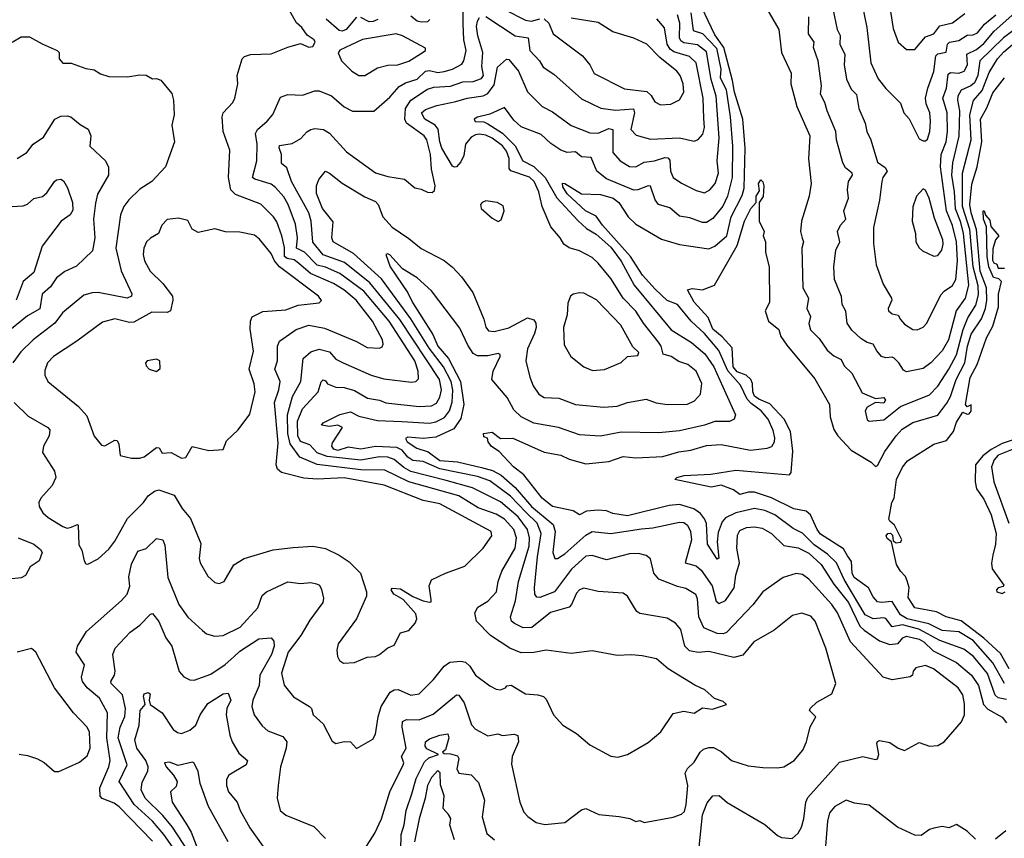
# Model space of a CAD drawing. Extents: x 1552033 to 1694788, y 811965 to 917215.
# Tile 285 of 632: x 1600738 to 1605464, y 892762 to 896692. Entities that reach past the tile are written whole.
import ezdxf

# ---------------------------------------------------------------- set-up
doc = ezdxf.new("R2010")
doc.units = 0

msp = doc.modelspace()

# ---------------------------------------------------------------- linework, layer by layer
at = {"layer": '0CON20XD'}
for points in [[(1600985, 894255.5), (1601015, 894268.8), (1601018.8, 894265), (1601021.8, 894171.8), (1601036.2, 894145), (1601047.5, 894095), (1601055, 894080), (1601065, 894077.5), (1601115, 894103.3), (1601165, 894150), (1601195, 894188), (1601255, 894297.8), (1601332.5, 894375), (1601355, 894405.5), (1601385, 894428.5), (1601405, 894434.5), (1601479, 894409), (1601517.9, 894345), (1601558.1, 894298.1), (1601607.9, 894177.9), (1601600, 894105), (1601604.3, 894085), (1601640.7, 894020.7), (1601675, 893990.8), (1601695, 893986), (1601720, 893995), (1601765.6, 894074.4), (1601814.6, 894105.4), (1601955, 894146.7), (1602051.1, 894158.9), (1602145, 894165.4), (1602205, 894153.3), (1602271.3, 894121.3), (1602319.8, 894089.8), (1602374.4, 894035), (1602402.9, 893945), (1602402.9, 893925), (1602354, 893815), (1602266, 893695), (1602260, 893665), (1602263.3, 893635), (1602273.3, 893615), (1602292.7, 893602.7), (1602345, 893606), (1602405, 893631.2), (1602445, 893635.7), (1602465, 893644.2), (1602504.2, 893675.8), (1602535, 893688.8), (1602565, 893748.8), (1602605, 893760), (1602635.8, 893795), (1602644.8, 893815), (1602639.6, 893839.6), (1602578.1, 893908.1), (1602533.6, 893935), (1602520.8, 893955), (1602525, 893963.3), (1602565, 893960), (1602625, 893922.9), (1602675, 893902.7), (1602705, 893896.2), (1602712.5, 893897.5), (1602713.3, 893906.7), (1602704, 893975), (1602715, 894003.3), (1602782.5, 894035), (1602875, 894068), (1602962.5, 894155), (1603004.2, 894215), (1603001.4, 894235), (1602755, 894367.5), (1602674.6, 894384.6), (1602486.8, 894456.8), (1602295, 894492.7), (1602165, 894486.8), (1602101.1, 894491.1), (1601995, 894518.8), (1601975.5, 894535), (1601969.2, 894555), (1601978.8, 894658.8), (1601960.2, 894855), (1601981.3, 894915), (1601988.3, 894955), (1601961.8, 895015), (1601974.7, 895055), (1601974.7, 895125.3), (1601985, 895149.2), (1602065.6, 895204.4), (1602125, 895226.2), (1602200.6, 895210.6), (1602355, 895147.1), (1602405, 895118.8), (1602465.5, 895114.5), (1602478.5, 895121.5), (1602483.3, 895135), (1602478.9, 895155), (1602430.8, 895245), (1602353.3, 895345), (1602293.1, 895395), (1602244.7, 895425), (1602133.4, 895473.4), (1602076.2, 895523.8), (1602055, 895538.7), (1602021.2, 895545), (1602009.1, 895555), (1602008.5, 895598.5), (1601996.1, 895655), (1601971.8, 895721.8), (1601956.2, 895746.2), (1601895, 895806.6), (1601773.4, 895853.4), (1601751.9, 895875), (1601740, 895935), (1601746.7, 896065), (1601714.1, 896155), (1601710, 896225), (1601714.4, 896245), (1601760.6, 896295), (1601771.1, 896315), (1601785.6, 896385), (1601781.5, 896425), (1601805.8, 896505), (1601816.2, 896515), (1601845, 896525.5), (1601945, 896527.5), (1602025, 896560.6), (1602085, 896577.5), (1602125, 896560.8), (1602145, 896563.8), (1602156.2, 896585), (1602151.2, 896595), (1602118.1, 896618.1), (1602092.2, 896655), (1602067, 896677), (1602028.7, 896745)], [(1605475, 893428), (1605435, 893437.1), (1605419.5, 893449.5), (1605382.8, 893552.8), (1605315.7, 893635), (1605270.2, 893670.2), (1605155, 893711.8), (1605053.3, 893766.7), (1604975, 893787.5), (1604925, 893778), (1604895, 893816.9), (1604885, 893820.7), (1604835, 893815.2), (1604795.5, 893835), (1604695.3, 894005), (1604659.1, 894085), (1604615.5, 894125.5), (1604551.2, 894171.2), (1604495, 894227.5), (1604449.8, 894249.8), (1604362.7, 894315), (1604315, 894336), (1604264.8, 894344.8), (1604175, 894325.2), (1604125, 894300.8), (1604109.1, 894280.9), (1604090.3, 894229.7), (1604085.5, 894185.5), (1604093, 894107), (1604085, 894102), (1604039.2, 894175), (1604033.9, 894273.9), (1604025.5, 894295.5), (1604005, 894320.8), (1603973.1, 894343.1), (1603905, 894364.4), (1603855, 894359.4), (1603655, 894310.5), (1603585, 894322), (1603554.8, 894334.8), (1603515, 894338.2), (1603457.8, 894332.2), (1603425, 894315.6), (1603395, 894333.5), (1603295.8, 894355), (1603246.4, 894395), (1603157, 894507), (1603108.1, 894545), (1603038.7, 894618.7), (1603003.3, 894643.3), (1602987.1, 894665), (1602983.6, 894683.6), (1602965, 894690), (1602964.2, 894705), (1603005, 894712.5), (1603045, 894680.8), (1603105, 894683.5), (1603255.3, 894615.3), (1603335, 894601.8), (1603375, 894581.6), (1603455, 894559.6), (1603565, 894570.6), (1603635, 894594.7), (1603695, 894588.2), (1603825, 894595.9), (1603902.5, 894617.5), (1603958.8, 894625), (1604035, 894648.2), (1604105, 894653.4), (1604245, 894625.8), (1604325.4, 894634.6), (1604347.5, 894642.5), (1604360.8, 894665), (1604362.2, 894685), (1604355, 894719.2), (1604330.8, 894775), (1604296.9, 894815), (1604249.2, 894849.2), (1604230.4, 894870.4), (1604198.3, 894938.3), (1604136.7, 895006.7), (1604094.4, 895104.4), (1604025, 895186.3), (1603960.8, 895245), (1603895, 895324.7), (1603845, 895344.2), (1603787.9, 895397.9), (1603727.9, 895465), (1603669.9, 895555), (1603534.6, 895705), (1603505, 895749.3), (1603454.3, 895775), (1603365, 895855.4), (1603345, 895890), (1603343.2, 895906.8), (1603354, 895906), (1603435, 895856.1), (1603525, 895853.5), (1603586, 895836), (1603613.4, 895815), (1603657.9, 895745), (1603695, 895711.1), (1603818.3, 895638.3), (1603905, 895613.2), (1604045, 895592.8), (1604075, 895604.6), (1604132.3, 895655), (1604152.7, 895745), (1604205, 895847.9), (1604215.9, 895884.1), (1604219.7, 896075), (1604208.4, 896215), (1604168.8, 896345), (1604159.9, 896399.9), (1604117.9, 896557.9), (1604075, 896620.2), (1603996, 896785)], [(1603065, 896741.1), (1603165, 896689.8), (1603195, 896684.4), (1603235, 896696.6)], [(1604323.5, 896745), (1604382.2, 896645), (1604394.6, 896535), (1604440.6, 896435), (1604440, 896385), (1604468, 896275), (1604530.3, 896135), (1604523.7, 896023.7), (1604536.9, 895905), (1604527.5, 895845), (1604490.5, 895725), (1604486, 895676), (1604494, 895644), (1604500.9, 895625), (1604491.6, 895595), (1604496.2, 895405), (1604524.7, 895354.7), (1604516.4, 895305), (1604533, 895267), (1604525.6, 895234.4), (1604533.5, 895203.5), (1604575, 895161.9), (1604613.3, 895105), (1604645, 895079.1), (1604680.6, 895060.6), (1604695, 895030.6), (1604732.1, 894995), (1604781.3, 894901.3), (1604845, 894873.5), (1604885, 894877.7), (1604894, 894865), (1604885, 894851.3), (1604845, 894854.7), (1604805, 894832.2), (1604796.5, 894815), (1604805, 894771.2), (1604815, 894764.3), (1604885, 894771.9), (1604965, 894835.3), (1605105, 894890.9), (1605145, 894932.3), (1605197, 895015), (1605235, 895083.1), (1605265.9, 895204.1), (1605289.3, 895260.7), (1605327.8, 895322.2), (1605339.5, 895370.5), (1605338.6, 895415), (1605315.1, 895505.1), (1605298.1, 895685), (1605263.5, 895795), (1605263.4, 895955), (1605304.3, 896115), (1605299.2, 896235), (1605316.2, 896303.8), (1605357.8, 896352.2), (1605390.7, 896439.3), (1605430.9, 896505), (1605462, 896538), (1605515, 896582.8)], [(1604640.8, 896745), (1604662.5, 896645), (1604676.7, 896616.8), (1604675.3, 896575), (1604698.4, 896525), (1604694.7, 896475), (1604707, 896407), (1604728.5, 896358.5), (1604755, 896332.5), (1604765.9, 896265.9), (1604796.9, 896195), (1604804.6, 896155), (1604822.9, 896115), (1604855, 896008.8), (1604892, 895982), (1604902.4, 895965), (1604881.3, 895935), (1604875.6, 895915.6), (1604864.7, 895825), (1604836.8, 895695), (1604836.9, 895616.9), (1604849.4, 895515), (1604882.4, 895422.4), (1604922.5, 895355), (1604924, 895345), (1604906, 895305), (1604908, 895295), (1604925, 895280), (1604955, 895274.2), (1604965, 895252.5), (1604985, 895230.6), (1605025, 895204.3), (1605045, 895202.9), (1605075, 895215.7), (1605091.9, 895235), (1605159, 895371), (1605175, 895389.1), (1605215, 895415.5), (1605231.9, 895445), (1605239.5, 895535), (1605235.3, 895625), (1605215, 895703.8), (1605186.1, 895775), (1605157.3, 895985), (1605161.3, 896045), (1605184.6, 896105), (1605191.4, 896155), (1605190.3, 896245), (1605169.1, 896315), (1605186.4, 896363.6), (1605195, 896430), (1605205, 896438.1), (1605245, 896434.8), (1605271.1, 896445), (1605287.2, 896475), (1605284.1, 896525.9), (1605330.3, 896549.7), (1605365, 896578.3), (1605415, 896637), (1605514.9, 896725.1)], [(1604783.3, 896755), (1604804.2, 896655), (1604824.1, 896485), (1604857.8, 896407.8), (1604895, 896361.1), (1604965, 896291.2), (1604982, 896245), (1605006.9, 896216.9), (1605055, 896120), (1605075, 896110), (1605085, 896110), (1605095, 896118.8), (1605106.9, 896155), (1605110.4, 896205), (1605106, 896245), (1605088.4, 896288.4), (1605085.8, 896315), (1605096.7, 896363.3), (1605126.5, 896443.5), (1605135, 896519.1), (1605145, 896528.1), (1605185, 896536.5), (1605191.1, 896575), (1605201.1, 896585), (1605245, 896592), (1605285, 896617.2), (1605315, 896619.8), (1605335, 896629.7), (1605368.8, 896671.2), (1605424, 896715)], [(1602290.8, 895045), (1602425, 894985.3), (1602485, 894967.2), (1602617.9, 894952.1), (1602640, 894955), (1602652.2, 894967.8), (1602650.8, 895005), (1602635.2, 895055), (1602511, 895245), (1602389.5, 895389.5), (1602275, 895473.9), (1602205, 895504.6), (1602165, 895513.3), (1602105, 895575.6), (1602066.8, 895595), (1602071.7, 895645), (1602061.2, 895711.2), (1602026.9, 895805), (1602005, 895841.3), (1601965, 895887.3), (1601945, 895902.1), (1601919.4, 895910.6), (1601865.8, 895925.8), (1601854.6, 895935), (1601875.9, 896015), (1601877.3, 896095), (1601869.6, 896145), (1601878.9, 896165), (1601925.6, 896205), (1601952.7, 896237.3), (1601990.4, 896319.6), (1602025, 896332.2), (1602095, 896329.5), (1602155, 896350.5), (1602175, 896350.5), (1602235, 896326.9), (1602295, 896273.3), (1602335, 896252.5), (1602437.5, 896252.5), (1602515, 896319.6), (1602559, 896371), (1602590.5, 896389.5), (1602645, 896407), (1602685, 896444.8), (1602705, 896447.7), (1602745, 896438.7), (1602775, 896442.9), (1602815, 896454.8), (1602860.7, 896479.3), (1602870.2, 896495), (1602881.6, 896545), (1602869.8, 896595), (1602866.5, 896673.5), (1602865.9, 896735)], [(1602355, 896703.9), (1602305.6, 896644.4), (1602285, 896636.7), (1602270.8, 896640.8), (1602209.4, 896695)], [(1602456.8, 896693.2), (1602435, 896683.5), (1602415, 896682.6), (1602375, 896701.9)], [(1603959.5, 896725), (1603970.4, 896640.4), (1604015.3, 896625.3), (1604082.7, 896555), (1604103.5, 896455), (1604100.7, 896415), (1604128.9, 896355), (1604147.4, 896225), (1604158.8, 896085), (1604157.9, 895935), (1604134.8, 895845), (1604113.1, 895796.9), (1604065, 895738.2), (1604035, 895718.7), (1604015, 895718), (1603955, 895740.9), (1603905, 895749.6), (1603858.4, 895788.4), (1603804.4, 895805), (1603787.7, 895827.7), (1603765, 895893.3), (1603755, 895895.3), (1603705, 895875.2), (1603685, 895874.3), (1603555, 895928.2), (1603508.2, 895965), (1603480.5, 896030.5), (1603435, 896033.6), (1603405, 896057.9), (1603365, 896054.8), (1603335, 896066.2), (1603287.2, 896097.2), (1603241.5, 896141.5), (1603145, 896177.8), (1603109.5, 896209.5), (1603065, 896270.8), (1602995, 896239.2), (1602935, 896224.2), (1602920, 896215), (1602924.1, 896204.1), (1602965, 896201.5), (1602985, 896192.3), (1603055, 896146.9), (1603116.4, 896086.4), (1603153.4, 896015), (1603205, 895986.8), (1603260.7, 895935), (1603316.7, 895836.7), (1603417.5, 895727.5), (1603459.3, 895689.3), (1603505, 895662.7), (1603575, 895600.7), (1603625, 895532.5), (1603687.5, 895417.5), (1603865, 895202.5), (1603963, 895143), (1604027.3, 895087.3), (1604070, 895025), (1604127.4, 894897.4), (1604174.4, 894795), (1604167.5, 894775), (1604145, 894763.8), (1604075, 894763.1), (1604025, 894745.3), (1603905, 894718.4), (1603805, 894708.8), (1603625, 894711.8), (1603525, 894692.4), (1603425, 894698.9), (1603323.8, 894735), (1603205, 894755.9), (1603144.8, 894784.8), (1603109.8, 894819.8), (1603078.2, 894878.2), (1603003.5, 894965), (1603010, 895005), (1603044.4, 895075), (1603044, 895085), (1603035, 895089.5), (1602985, 895078.3), (1602935, 895078.6), (1602915, 895089.7), (1602889.7, 895130.3), (1602850.9, 895210.9), (1602715, 895390.6), (1602645, 895452.1), (1602575, 895496.5), (1602515, 895562.9), (1602505, 895568.5), (1602495.9, 895564.1), (1602515.6, 895505), (1602601, 895381), (1602623.8, 895335), (1602721.2, 895181.2), (1602745.5, 895125), (1602796.5, 895065), (1602853.2, 894955), (1602869.9, 894845), (1602855, 894776.8), (1602822, 894728), (1602735, 894687.2), (1602675, 894681), (1602601.4, 894688.6), (1602589.2, 894680.8), (1602597.9, 894665), (1602644.7, 894634.7), (1602697.9, 894617.9), (1602755, 894576.6), (1602839.2, 894569.2), (1602955, 894542.6), (1603007.3, 894527.3), (1603049.2, 894505), (1603116.2, 894446.2), (1603194, 894355), (1603298.9, 894268.9), (1603307.8, 894235), (1603297.6, 894135), (1603305.9, 894105.9), (1603319.2, 894105), (1603355, 894127.5), (1603455, 894218.2), (1603485, 894234.3), (1603575, 894225.3), (1603722.1, 894247.9), (1603777.7, 894252.3), (1603905, 894280.6), (1603925, 894278.4), (1603943.8, 894265), (1603957.6, 894235), (1603962.5, 894195), (1603931.5, 894085), (1603985, 894070.7), (1604009.7, 894049.7), (1604061.3, 893975), (1604081, 893901), (1604095, 893888.8), (1604126.2, 893903.8), (1604166.6, 893965), (1604174.8, 894025.2), (1604193.3, 894085), (1604180, 894155), (1604183.1, 894216.9), (1604195, 894240.5), (1604225.9, 894254.1), (1604265, 894257.5), (1604301.3, 894251.3), (1604347.1, 894225), (1604405, 894167.4), (1604475, 894156.5), (1604525, 894130.4), (1604585, 894076.2), (1604645, 893982.3), (1604715.5, 893895), (1604770.6, 893780.6), (1604790.6, 893760.6), (1604865, 893709.6), (1604915, 893692.4), (1604955, 893697.9), (1604976.2, 893725), (1604995, 893732.9), (1605055, 893718.3), (1605078.1, 893705), (1605122.8, 893662.8), (1605235, 893605.7), (1605306.8, 893545), (1605340.9, 893495), (1605364.8, 893405), (1605385, 893382.6), (1605453, 893343), (1605475, 893317.1)], [(1602706.2, 896693.8), (1602695, 896681.2), (1602665, 896679.8), (1602645, 896685.2), (1602615, 896708.3)], [(1602956.7, 896466.7), (1602961.5, 896535), (1602936.3, 896615), (1602930.6, 896659.4), (1602935, 896685.8), (1602945, 896703.1)], [(1602975, 896707.1), (1603115.5, 896615), (1603178.2, 896605), (1603185.9, 896545), (1603232.3, 896495), (1603250, 896465), (1603301.3, 896431.3), (1603435, 896311.5), (1603526.9, 896266.9), (1603598, 896258), (1603683.6, 896263.6), (1603688.5, 896245), (1603670.9, 896165), (1603697.6, 896137.6), (1603765, 896119.2), (1603905, 896124.8), (1603975, 896108.6), (1603995, 896117.1), (1604017.1, 896142.9), (1604024.8, 896175), (1604022.2, 896217.8), (1604018.8, 896315), (1603984.5, 896484.5), (1603952.3, 896515), (1603878, 896538), (1603860.2, 896550.2), (1603846.5, 896575), (1603832.7, 896652.7), (1603795.5, 896695.5)], [(1603255, 896695.8), (1603278.4, 896675), (1603298.1, 896625), (1603438.8, 896518.8), (1603474.5, 896475), (1603495, 896434), (1603640.9, 896360.9), (1603747.5, 896347.5), (1603768.6, 896328.6), (1603787, 896297), (1603813.4, 896283.4), (1603863.7, 896286.3), (1603905, 896306.7), (1603925.9, 896345), (1603922.7, 896385), (1603908.2, 896425), (1603892.1, 896445), (1603810.7, 896510.7), (1603748.1, 896575), (1603685, 896603.8), (1603585, 896633.8), (1603515, 896679.2), (1603385, 896699.2)], [(1603985, 895872.3), (1604025, 895861.2), (1604051.1, 895875), (1604076.6, 895905), (1604092.7, 895955), (1604085.9, 896015), (1604096.1, 896125), (1604081.1, 896325), (1604056.2, 896405), (1604035, 896537.3), (1603991.6, 896571.6), (1603925, 896581.1), (1603910.7, 896590.7), (1603905.1, 896605.1), (1603906.4, 896675), (1603894.8, 896715)], [(1605554.3, 896675), (1605460.8, 896605), (1605345.8, 896494.2), (1605337.2, 896425), (1605320.3, 896389.7), (1605304, 896375), (1605256.4, 896353.6), (1605240.3, 896325), (1605238.6, 896305), (1605248.9, 896255), (1605246.3, 896133.7), (1605215.4, 896005), (1605210.1, 895945), (1605223.7, 895865), (1605227.8, 895785), (1605251.6, 895725), (1605267, 895665), (1605292.9, 895417.1), (1605276.6, 895355), (1605232.2, 895295), (1605195.6, 895155), (1605165, 895102.9), (1605110.9, 895045), (1605075, 895017.5), (1604995, 895000.9), (1604979.6, 895009.6), (1604957.5, 895045), (1604935, 895066.7), (1604925, 895072.5), (1604895, 895069.2), (1604875, 895075.5), (1604851.6, 895101.6), (1604835, 895134.5), (1604805, 895143.2), (1604775, 895161.8), (1604731.9, 895201.9), (1604709.6, 895235), (1604702.6, 895292.6), (1604685.4, 895325.4), (1604682.9, 895362.9), (1604648.8, 895445), (1604645.4, 895505), (1604655.5, 895585), (1604674.4, 895625), (1604663.6, 895675), (1604677.7, 895705), (1604703.1, 895735), (1604693.6, 895775), (1604716.8, 895835), (1604712.1, 895875), (1604716.2, 895915), (1604734.7, 895945), (1604733.4, 895955), (1604701.7, 895981.7), (1604689.6, 896005), (1604658.9, 896115), (1604655.3, 896155.3), (1604613.1, 896255), (1604603.3, 896295), (1604582, 896335), (1604585.9, 896375), (1604570.3, 896495), (1604548.4, 896558.4), (1604551.1, 896585), (1604524.6, 896625), (1604525.9, 896705.9)], [(1604918.5, 896731.5), (1604930.6, 896650.6), (1604955, 896584.2), (1604995, 896549.2), (1605035, 896548.5)], [(1605035, 896548.5), (1605085, 896610.5), (1605125, 896624.1), (1605155, 896662.3), (1605215, 896676.8), (1605275, 896722.6)], [(1600702.5, 896585), (1600745, 896610), (1600785, 896610), (1600845, 896576), (1600917.5, 896545), (1600927.5, 896535), (1600927.5, 896505), (1600945, 896484), (1600985, 896483.1), (1601055, 896458.1), (1601095, 896451.4), (1601125, 896431.8), (1601165, 896419.4), (1601255, 896418.1), (1601315, 896427.8), (1601345, 896425.6), (1601375, 896408.1), (1601395, 896409.2), (1601415, 896402), (1601468.1, 896338.1), (1601475.8, 896305), (1601478.8, 896235), (1601468, 896185), (1601481.4, 896105), (1601438, 895985), (1601371.4, 895915), (1601315, 895877.8), (1601262.5, 895827.5), (1601237.9, 895795), (1601221.2, 895755), (1601199.2, 895595), (1601225, 895485.7), (1601276.4, 895376.4), (1601274, 895365), (1601254.4, 895355.6), (1601115, 895383.2), (1601085, 895381.3), (1601045, 895369.1), (1600943.1, 895285), (1600907.3, 895235), (1600802.7, 895155), (1600742.8, 895097.2), (1600705.3, 895044.7)], [(1602395, 896423.8), (1602455, 896461.5), (1602505.6, 896474.4), (1602553.3, 896475), (1602605, 896492.5), (1602675, 896535.6), (1602685.6, 896545), (1602685.7, 896555), (1602575, 896615.4), (1602545, 896624.5), (1602383.4, 896596.6), (1602274.4, 896545.6), (1602266.7, 896533.3), (1602282.5, 896495), (1602331.4, 896445), (1602365, 896423.8), (1602395, 896423.8)], [(1602395, 892711.2), (1602442.7, 892787.3), (1602475, 892856.2), (1602514.3, 892985.7), (1602578.9, 893115), (1602581.1, 893125), (1602570.7, 893155), (1602592.5, 893195), (1602573, 893295), (1602575, 893322.5), (1602595, 893333.1), (1602655, 893331.4), (1602722.3, 893357.7), (1602835, 893450.9), (1602845, 893448.9), (1602871.9, 893411.9), (1602906.4, 893306.4), (1602925, 893285.4), (1602985, 893254.1), (1603033.5, 893263.5), (1603056.1, 893256.1), (1603111.7, 893261.7), (1603129.4, 893255), (1603131.9, 893225), (1603102.5, 893155), (1603097.8, 893117.8), (1603138.8, 892935), (1603157.9, 892887.9), (1603176.6, 892866.6), (1603217.4, 892837.4), (1603258.6, 892828.6), (1603355, 892838.1), (1603435, 892899.2), (1603455, 892906), (1603517, 892877), (1603615, 892866.7), (1603667, 892857), (1603695, 892842.5), (1603715, 892847.5), (1603735, 892837.5), (1603875, 892864), (1603915, 892877.5), (1603928.4, 892891.6), (1603937.4, 892925), (1603945.3, 893015), (1603931.8, 893075), (1603943.2, 893096.8), (1603975, 893127.8), (1604004.7, 893175.3), (1604020.6, 893189.4), (1604045, 893198), (1604067.6, 893197.6), (1604105, 893178.8), (1604155, 893135.5), (1604235, 893110.6), (1604305, 893101.4), (1604375, 893100), (1604405, 893105.8), (1604455, 893135.6), (1604496.5, 893185), (1604515.3, 893224.7), (1604532.2, 893297.8), (1604560, 893345), (1604529.2, 893375), (1604532, 893385), (1604563.8, 893415), (1604636.7, 893455), (1604655.6, 893505), (1604606.8, 893675), (1604555.5, 893805), (1604535, 893828.6), (1604492.7, 893842.7), (1604447.6, 893832.4), (1604358.6, 893761.4), (1604262.2, 893705), (1604209.1, 893640.9), (1604165, 893629.8), (1604045, 893658.4), (1603994.8, 893654.8), (1603952.4, 893662.4), (1603931.2, 893685), (1603910.8, 893765), (1603885.3, 893795.3), (1603845, 893818.8), (1603715, 893841.1), (1603700.7, 893850.7), (1603689.1, 893869.1), (1603655.6, 893925), (1603635, 893938.9), (1603515, 893946.9), (1603445, 893963.3), (1603425, 893955.5), (1603410.2, 893939.8), (1603386.7, 893885), (1603375, 893872.2), (1603285, 893846.1), (1603196.5, 893773.5), (1603155, 893772.5), (1603112.9, 893792.9), (1603099.2, 893805), (1603093.5, 893825), (1603117.5, 893902.5), (1603132.1, 893995), (1603182.8, 894165), (1603185.4, 894205), (1603175.3, 894245.3), (1603130.5, 894305), (1603045, 894378.2), (1602911.8, 894445), (1602785, 894479.6), (1602615, 894523.8), (1602581.8, 894541.8), (1602535, 894581.3), (1602505, 894592.1), (1602465, 894593.2), (1602375, 894577.7), (1602213.1, 894595), (1602165, 894612.5), (1602130.8, 894650.8), (1602085, 894667.9), (1602072.2, 894695), (1602071.9, 894765), (1602095, 894824.5), (1602170.3, 894905), (1602185, 894953.3), (1602195, 894962.5), (1602205, 894958.9), (1602215, 894944.5), (1602255, 894927.9), (1602295, 894925.9), (1602345, 894911.4), (1602407.1, 894875), (1602465, 894864.8), (1602495, 894852.7), (1602655, 894834.8), (1602715, 894838.6), (1602738.1, 894851.9), (1602755, 894879.5), (1602762.8, 894915), (1602753.2, 894965), (1602563.1, 895253.1), (1602419.3, 895429.3), (1602296.9, 895526.9), (1602195, 895563.6), (1602145, 895623.8), (1602136.7, 895725), (1602125.6, 895765), (1602043.2, 895915), (1602020.9, 895980.9), (1601995, 896002.5), (1601994.1, 896045), (1601982.6, 896077.4), (1601985, 896087.8), (1602045, 896098.5), (1602088.1, 896121.9), (1602116.3, 896153.7), (1602135, 896164.6), (1602155, 896169.6), (1602196, 896165), (1602225, 896146.9), (1602307.3, 896057.3), (1602445, 895956.7), (1602505, 895938.9), (1602585, 895926.9), (1602635, 895884.3), (1602665, 895878.8), (1602695, 895864), (1602717.7, 895862.3), (1602728.6, 895871.4), (1602731.4, 895895), (1602714.5, 895975), (1602710.3, 896045), (1602692.8, 896115), (1602679.2, 896135), (1602594.3, 896195), (1602587.2, 896215), (1602590.4, 896265), (1602615, 896306.5), (1602695, 896358.9), (1602725, 896368), (1602805, 896372.5), (1602864.6, 896394.6), (1602914.6, 896395.4), (1602955, 896409.2), (1602964.6, 896425), (1602956.7, 896466.7)], [(1603999.2, 892719.2), (1604014.7, 892874.7), (1604037.8, 892932.2), (1604065, 892965.8), (1604095, 892968), (1604134, 892934), (1604315, 892829.1), (1604375, 892775.6), (1604395, 892766.7), (1604445, 892761.9), (1604473.9, 892786.1), (1604491.2, 892815), (1604502.3, 892855), (1604511.8, 892935), (1604521.7, 892958.3), (1604673.1, 893126.9), (1604785, 893154.2), (1604845, 893140), (1604855, 893143.3), (1604861.4, 893165), (1604852.9, 893217.1), (1604855, 893226.7), (1604865, 893232), (1604915, 893222.3), (1604955, 893195.3), (1604985, 893183.8), (1605055, 893222.5), (1605105, 893204.4), (1605145, 893206.9), (1605175, 893225.6), (1605258.2, 893321.8), (1605272.8, 893355), (1605272.6, 893407.4), (1605265, 893450.8), (1605241.8, 893485), (1605123.6, 893575), (1605085, 893592.5), (1605039.5, 893580.5), (1605026.2, 893565), (1605023.8, 893545), (1605012.7, 893537.3), (1604925, 893522.2), (1604882, 893535), (1604725.8, 893705.7), (1604663.7, 893845), (1604636.6, 893885), (1604525, 894005.5), (1604495, 894028.8), (1604465, 894032.9), (1604402, 894015), (1604305, 893945.6), (1604257.7, 893882.3), (1604130.2, 893749.8), (1604115, 893744.2), (1604085, 893745.2), (1604022.5, 893772.5), (1603998.3, 893825), (1603992.1, 893912.1), (1603982.7, 893932.7), (1603935, 893961.8), (1603895, 893970.6), (1603805, 894006.5), (1603781.8, 894035), (1603765, 894103.8), (1603745, 894119.4), (1603708.7, 894128.7), (1603665, 894127.7), (1603555, 894099.6), (1603485, 894120), (1603455, 894115.9), (1603386, 894054), (1603305, 893945.8), (1603235, 893918.8), (1603219.9, 893919.9), (1603209.8, 893935), (1603209.6, 893965), (1603223.9, 894113.9), (1603241.6, 894225), (1603221.3, 894275), (1603167.5, 894327.5), (1603094.2, 894404.2), (1602995, 894477.8), (1602935, 894499.2), (1602755, 894535.8), (1602675, 894570.6), (1602625, 894576.4), (1602601.6, 894591.6), (1602573.1, 894625), (1602548.7, 894638.7), (1602445, 894643.6), (1602375, 894629.8), (1602315, 894639.3), (1602265, 894624.7), (1602245, 894630.2), (1602236.1, 894645), (1602239.6, 894660.4), (1602287.1, 894735), (1602265, 894745.8), (1602225, 894738.6), (1602186, 894745), (1602195, 894756.2), (1602275, 894796.6), (1602325, 894808.8), (1602365, 894789.2), (1602455, 894768.4), (1602572.7, 894762.7), (1602705, 894755.5), (1602735, 894760.9), (1602777.4, 894782.6), (1602801.6, 894815), (1602813.4, 894856.6), (1602816.8, 894913.2), (1602809.1, 894955), (1602772, 895025), (1602703.7, 895115), (1602615, 895256), (1602475, 895447.5), (1602339.8, 895569.8), (1602242.9, 895625), (1602236.7, 895645), (1602242.2, 895722.2), (1602192, 895785), (1602161.8, 895858.2), (1602161.9, 895895), (1602174.3, 895925.7), (1602205, 895964.2), (1602225, 895955.5), (1602285, 895907.7), (1602395, 895842.5), (1602445, 895820), (1602458, 895805), (1602480.4, 895745), (1602525.3, 895695.3), (1602605, 895642.3), (1602665, 895593.6), (1602775, 895536.5), (1602815, 895504.4), (1602857.9, 895457.9), (1602912.6, 895382.6), (1602965.9, 895255), (1602976, 895216), (1602988.6, 895198.6), (1603015, 895194.7), (1603085, 895212.1), (1603175, 895261.6), (1603205, 895251.5), (1603215.9, 895235), (1603216.7, 895215), (1603208.9, 895185), (1603175, 895112), (1603167.9, 895055), (1603186.4, 894976.4), (1603203.3, 894935), (1603230, 894895), (1603255, 894878.5), (1603325, 894874.6), (1603405, 894845.4), (1603541.9, 894831.9), (1603605, 894837.1), (1603655, 894854.5), (1603745, 894870), (1603793.1, 894853.1), (1603845.3, 894845.3), (1603943, 894847), (1603977.6, 894862.4), (1604005.4, 894895), (1604012.7, 894945), (1603985.4, 895005), (1603945, 895036.2), (1603901.3, 895051.3), (1603865, 895074.7), (1603826.4, 895086.4), (1603816.7, 895125), (1603804.4, 895144.4), (1603731.6, 895235), (1603695, 895293.3), (1603634.7, 895355), (1603575, 895449.1), (1603515, 895522.5), (1603485, 895550), (1603425, 895582.3), (1603375, 895596.2), (1603349.5, 895615), (1603332.2, 895645), (1603287.3, 895697.3), (1603245.7, 895795.7), (1603229.8, 895865), (1603207, 895915), (1603185, 895935.6), (1603095, 895965.9), (1603087.9, 895977.9), (1603086.6, 896025), (1603075, 896060.9), (1603055, 896086.2), (1603005, 896123.9), (1602975, 896137.6), (1602945, 896142.4), (1602925, 896139.9), (1602905, 896128.5), (1602877.7, 896095), (1602869.6, 896040.4), (1602855, 896009.5), (1602835, 895986.4), (1602825, 895983.6), (1602815, 895989.5), (1602763.7, 896075), (1602754, 896105), (1602746.9, 896166.9), (1602731.8, 896185), (1602683.2, 896215), (1602667.2, 896245), (1602685, 896260.6), (1602740.2, 896279.8), (1602831, 896299), (1602885, 896315.7), (1602962.8, 896327.2), (1602985, 896338.4), (1603015, 896380), (1603031.5, 896465), (1603075, 896502), (1603085, 896500.8), (1603132.9, 896445), (1603175, 896345.6), (1603245.3, 896275.3), (1603295, 896250.4), (1603384.2, 896184.3), (1603475, 896148.8), (1603515, 896147.6), (1603565, 896169.5), (1603585.6, 896165.6), (1603585.4, 896055), (1603620.9, 896015), (1603665, 895987.5), (1603695, 895985.3), (1603735, 896008.9), (1603785.3, 896015.3), (1603835, 896030.7), (1603848.9, 896028.9), (1603857.9, 896017.9), (1603861.2, 895965), (1603875.3, 895935.3), (1603915, 895907.1), (1603985, 895872.3)], [(1605465, 893505.2), (1605408.8, 893605), (1605315, 893711.9), (1605245, 893753.1), (1605165, 893759.7), (1605102.5, 893792.5), (1604997.7, 893815), (1604965.7, 893835), (1604925, 893899.2), (1604874.4, 893894.4), (1604855, 893898.2), (1604835, 893921.6), (1604812.2, 893965), (1604742.9, 894015), (1604734.1, 894035), (1604731.1, 894091.1), (1604711.5, 894118.5), (1604691.4, 894151.4), (1604582.5, 894222.5), (1604565.8, 894245), (1604534.4, 894314.4), (1604512.8, 894332.8), (1604453.6, 894343.6), (1604346.8, 894396.8), (1604265, 894423.5), (1604236.2, 894423.8), (1604195, 894412.2), (1604164.2, 894435), (1604105, 894457.5), (1604057.5, 894447.5), (1603882.5, 894485), (1603892.5, 894495), (1603926.6, 894503.4), (1604055, 894510), (1604175, 894529.6), (1604432.7, 894507.3), (1604441.4, 894518.6), (1604449, 894621), (1604437.4, 894715), (1604407.8, 894775), (1604337.9, 894847.9), (1604285, 894870.2), (1604265.5, 894885), (1604256.5, 894905), (1604255.1, 894945), (1604246.8, 894965), (1604225, 894986.1), (1604182, 895002), (1604163.2, 895025), (1604157, 895117), (1604109.8, 895169.8), (1604065, 895206.5), (1604042.9, 895262.9), (1603975, 895335.5), (1603943.3, 895395), (1603965, 895401.4), (1604015, 895395.8), (1604072.3, 895417.7), (1604181.3, 895608.7), (1604216.4, 895725), (1604247.8, 895785), (1604273.1, 895815), (1604273.3, 895845), (1604288.9, 895871.1), (1604284.8, 895905), (1604295, 895924), (1604305, 895913.3), (1604309.4, 895895), (1604306.2, 895843.8), (1604286.7, 895815), (1604288, 895725), (1604311.2, 895675), (1604306.2, 895655), (1604317.5, 895625), (1604317.5, 895575), (1604335.5, 895505.5), (1604337.5, 895335), (1604316.1, 895293.9), (1604331.5, 895245), (1604381.1, 895205), (1604391.8, 895171.8), (1604419.7, 895129.7), (1604555, 894968.6), (1604624.4, 894845), (1604628.9, 894785), (1604645.4, 894725), (1604665.4, 894695), (1604729.6, 894625), (1604825, 894567.5), (1604845, 894547.5), (1604855, 894552.5), (1604890.8, 894619.2), (1604945.6, 894695), (1604973.1, 894726.9), (1605025, 894758.6), (1605145, 894793.5), (1605188.2, 894851.8), (1605206.4, 894883.6), (1605233, 894965), (1605275.1, 895045), (1605287.7, 895125), (1605305, 895182.1), (1605355, 895256.2), (1605374.2, 895305), (1605380.8, 895345), (1605378.2, 895405), (1605348.5, 895485), (1605330.7, 895685), (1605304.5, 895765), (1605298.4, 895805), (1605307.6, 895902.4), (1605333, 895985), (1605356.4, 896106.4), (1605350.1, 896215), (1605380.3, 896269.7), (1605408.3, 896341.7), (1605465, 896413.2)], [(1600725, 896026.2), (1600772.5, 896055), (1600802.5, 896095), (1600852, 896128), (1600905.8, 896214.2), (1600935, 896228.6), (1600965, 896230.6), (1600983.3, 896225), (1601028.3, 896188.3), (1601066.7, 896166.7), (1601080, 896135), (1601073.8, 896085), (1601150, 896015), (1601164.6, 895984.6), (1601164, 895945), (1601111.5, 895855), (1601101.9, 895811.9), (1601092.3, 895735), (1601099.2, 895645), (1601087.1, 895582.9), (1601011.2, 895508.8), (1600955, 895482.5), (1600915, 895453.6), (1600885, 895410.4), (1600845.4, 895375), (1600835.2, 895304.8), (1600775, 895270), (1600665, 895180.7)], [(1600675, 895793.5), (1600755, 895798.8), (1600775, 895806.9), (1600805, 895833.9), (1600846.8, 895843.2), (1600868.3, 895861.7), (1600905, 895915.8), (1600915, 895924), (1600935, 895926.7), (1600948.3, 895918.3), (1600966.7, 895885), (1600991.5, 895815), (1600992.6, 895777.4), (1600979.4, 895755), (1600936.9, 895725), (1600885, 895657.1), (1600845.5, 895605), (1600805, 895478.5), (1600754.7, 895435), (1600720.3, 895345)], [(1605125, 895557.3), (1605145, 895559.5), (1605163.6, 895586.4), (1605171.2, 895615), (1605169.4, 895635), (1605129.6, 895739.6), (1605103.8, 895835), (1605085, 895873.8), (1605075, 895880), (1605042, 895845), (1605025.5, 895794.5), (1605021.8, 895725), (1605037.1, 895665), (1605040, 895625), (1605055, 895597.5), (1605071.9, 895581.9), (1605125, 895557.3)], [(1603035, 895722.5), (1603048.3, 895731.7), (1603063.8, 895775), (1603057.9, 895797.9), (1603030, 895815), (1602975, 895822.5), (1602957.5, 895815), (1602950, 895805), (1602953.3, 895785), (1603005, 895740), (1603035, 895722.5)], [(1605002.3, 893917.7), (1605006.9, 893966.9), (1604998.4, 893998.4), (1604989.5, 894019.5), (1604965.5, 894045), (1604947.3, 894077.3), (1604923.3, 894185), (1604901.4, 894201.4), (1604897.1, 894215), (1604904.5, 894225.5), (1604917.1, 894227.1), (1604927.3, 894217.3), (1604930.7, 894190.7), (1604945, 894180), (1604966.1, 894183.9), (1604972.5, 894195), (1604937.5, 894265), (1604914, 894284), (1604910, 894295), (1604923.6, 894373.6), (1604934.6, 894395.4), (1604947.3, 894485), (1604975, 894543.3), (1605000, 894575), (1605125, 894654), (1605187.3, 894672.7), (1605220, 894715), (1605235, 894760), (1605265, 894807.5), (1605285, 894798), (1605295, 894800), (1605305, 894812), (1605305, 894842.5), (1605285, 894833.8), (1605278, 894845), (1605299.5, 894975), (1605333, 895037), (1605378.1, 895165), (1605408.5, 895221.5), (1605436.4, 895313.6), (1605435.8, 895374.2), (1605450, 895435), (1605438, 895448), (1605412, 895455), (1605390, 895505), (1605382.3, 895555), (1605378, 895698), (1605363.5, 895735), (1605362.5, 895775), (1605367.5, 895775), (1605373.3, 895753.3), (1605395, 895730), (1605399.5, 895699.5), (1605437.5, 895655), (1605422.5, 895635), (1605408.3, 895591.7), (1605407, 895537), (1605413.3, 895525), (1605428.3, 895518.3), (1605435, 895500), (1605465, 895500)], [(1601275, 894586.4), (1601315, 894587.3), (1601336, 894594), (1601395, 894638.6), (1601406.7, 894636.7), (1601421.9, 894611.9), (1601465, 894614.3), (1601515, 894587.5), (1601535, 894590), (1601565, 894643.3), (1601645, 894624.4), (1601715, 894628.8), (1601730, 894670), (1601786.4, 894723.6), (1601842.4, 894797.6), (1601867.5, 894905), (1601863.6, 894943.6), (1601838.6, 895015), (1601859.7, 895100.3), (1601843.8, 895206.2), (1601845.5, 895245), (1601854.4, 895265), (1601905, 895290.9), (1602015, 895298.9), (1602075, 895321.9), (1602175, 895332.9), (1602185.8, 895344.2), (1602172.5, 895365), (1601985, 895506.4), (1601961.6, 895535), (1601945, 895569.6), (1601889.1, 895639.1), (1601865, 895657.8), (1601795, 895671.4), (1601725, 895673.5), (1601675, 895687.5), (1601595, 895670), (1601565, 895686.7), (1601545, 895728), (1601499.8, 895739.8), (1601445, 895732.9), (1601420, 895705), (1601404.4, 895665), (1601365, 895643.4), (1601346.7, 895625), (1601333.8, 895595), (1601330.8, 895565), (1601337.1, 895535), (1601363.8, 895485), (1601425, 895425.5), (1601471.1, 895365), (1601472.8, 895345), (1601461.8, 895295), (1601445, 895286.9), (1601371.8, 895288.2), (1601285, 895240.3), (1601265, 895238.7), (1601194.6, 895255.4), (1601135, 895240), (1601011.9, 895148.1), (1600899.4, 895075), (1600871.5, 895045), (1600857.9, 895007.9), (1600857.8, 894985), (1600873.1, 894955), (1601020, 894835), (1601060.6, 894790.6), (1601095, 894693.3), (1601130.3, 894650.3), (1601146, 894646), (1601195, 894672.9), (1601205, 894672), (1601213.3, 894655), (1601220.4, 894600.4), (1601275, 894586.4)], [(1603488, 895008), (1603545, 895013.5), (1603625, 895046.4), (1603655, 895074.4), (1603705, 895080), (1603709.1, 895095), (1603681.5, 895121.5), (1603622.7, 895225), (1603506.6, 895346.6), (1603445, 895378.6), (1603425, 895380.8), (1603395, 895373.8), (1603381.2, 895365), (1603368.3, 895331.7), (1603365.5, 895275), (1603348.5, 895215), (1603351.7, 895131.7), (1603382.9, 895075), (1603446.1, 895026.1), (1603488, 895008)], [(1601375, 892749.2), (1601215, 892913.9), (1601191.2, 892931.2), (1601133.6, 892953.6), (1601123.8, 892965), (1601121.9, 893005), (1601165.6, 893105), (1601172.3, 893135), (1601155.7, 893245), (1601158.8, 893365), (1601120.7, 893435), (1601061.5, 893485), (1601038.8, 893515), (1601034.6, 893535), (1601048.5, 893595), (1601008.8, 893655), (1601014.6, 893685), (1601059.1, 893755), (1601226.7, 893903.3), (1601253.8, 893935), (1601267.1, 893972.9), (1601262.4, 894017.6), (1601275, 894078.6), (1601305, 894141.2), (1601345, 894153.8), (1601395, 894200.8), (1601425, 894195.7), (1601435, 894170), (1601449.2, 894015), (1601502.5, 893885), (1601545, 893824.3), (1601615, 893759.2), (1601635, 893744.2), (1601675, 893731.9), (1601715, 893736.5), (1601796.4, 893775), (1601881.5, 893868.5), (1601902.2, 893927.8), (1601922, 893945), (1602025, 893993.1), (1602085, 893985.6), (1602135, 893990), (1602163.2, 893983.2), (1602177, 893977), (1602187, 893957), (1602195.6, 893915.6), (1602192.9, 893895), (1602130.1, 893809.9), (1602088, 893735), (1602027.3, 893655), (1601993.8, 893555), (1602007, 893497), (1602051.9, 893441.9), (1602129.2, 893395), (1602138, 893385), (1602146, 893355), (1602195, 893312), (1602238.1, 893228.1), (1602255, 893217.5), (1602295, 893227.5), (1602325.8, 893225.8), (1602355, 893193.8), (1602432.3, 893237.7), (1602445, 893262.5), (1602457.8, 893345), (1602472.7, 893395), (1602516.8, 893463.2), (1602535, 893475.2), (1602555, 893477.1), (1602615, 893449.2), (1602655, 893455.5), (1602724.5, 893525), (1602775, 893588.1), (1602802.5, 893607.5), (1602855, 893612.9), (1602877.7, 893607.7), (1602898.2, 893588.2), (1602925, 893545.7), (1602995, 893494.2), (1603025, 893477.5), (1603045, 893474.2), (1603070, 893485), (1603076.2, 893493.8), (1603097.7, 893497.7), (1603165, 893455.8), (1603225, 893450.8), (1603252.4, 893442.4), (1603265, 893430.8), (1603300.9, 893355), (1603345, 893305.6), (1603410.8, 893265), (1603475, 893210.6), (1603575, 893156), (1603608.8, 893151.2), (1603655.6, 893164.4), (1603755, 893222.5), (1603815, 893274), (1603875, 893361.2), (1603925, 893373.1), (1603975, 893363.3), (1604015, 893388), (1604062.7, 893382.7), (1604131.2, 893405), (1604115, 893419.4), (1604073, 893433), (1604026.7, 893475), (1603977.9, 893497.9), (1603850.8, 893575), (1603795, 893624.4), (1603725, 893638.5), (1603675, 893643.6), (1603605, 893640), (1603485, 893661.9), (1603385, 893649.4), (1603265, 893665.6), (1603205, 893654.5), (1603145, 893652.9), (1603090.8, 893675), (1602997.3, 893735), (1602930, 893805), (1602922.7, 893845), (1602937.7, 893872.3), (1602985, 893901.1), (1603026.6, 893945), (1603034.3, 893995), (1603052.9, 894045), (1603116.5, 894155), (1603123.3, 894205), (1603110, 894245), (1603065, 894294.4), (1603025, 894318.4), (1602938, 894348), (1602845, 894405.5), (1602605, 894474.1), (1602489.8, 894529.8), (1602375, 894531.5), (1602165, 894556.3), (1602082.3, 894592.3), (1602035.8, 894655.8), (1602025.6, 894705), (1602024.1, 894795), (1602046.6, 894883.4), (1602086.6, 894955), (1602098.8, 895065), (1602135, 895097.7), (1602175, 895110.4), (1602225, 895098.2), (1602255, 895062.3), (1602290.8, 895045)], [(1601395, 895002.5), (1601411.7, 895018.3), (1601410, 895055), (1601395, 895062.5), (1601350, 895055), (1601342.5, 895045), (1601345, 895030), (1601360, 895015), (1601395, 895002.5)], [(1600711.9, 894855), (1600778, 894788), (1600873.6, 894733.6), (1600882.4, 894722.4), (1600879.6, 894695), (1600851.5, 894645), (1600847.8, 894615), (1600905.4, 894525.4), (1600910.6, 894495), (1600893.8, 894456.2), (1600839.2, 894395), (1600830, 894375), (1600831.2, 894355), (1600849.2, 894325), (1600875, 894302.2), (1600945, 894259.6), (1600965, 894251.8), (1600985, 894255.5)], [(1605545, 894688.6), (1605453, 894657), (1605400.9, 894629.1), (1605361.5, 894598.5), (1605325.5, 894555), (1605324, 894474), (1605330.6, 894440.6), (1605365, 894390.6), (1605400.3, 894315), (1605425.3, 894225), (1605422.4, 894175), (1605408.4, 894121.6), (1605402.5, 894082.5), (1605406.3, 894056.3), (1605462.5, 893977.5), (1605458.8, 893971.2), (1605433.8, 893965), (1605426.2, 893955), (1605428.8, 893945), (1605453.3, 893936.7), (1605467.5, 893945)], [(1605547, 894647), (1605435, 894602.1), (1605415, 894579.4), (1605402.9, 894545), (1605414.2, 894474.2), (1605485.7, 894275)], [(1600730.6, 894205), (1600805, 894174), (1600838.3, 894148.3), (1600845.4, 894135), (1600830.6, 894095), (1600787.9, 894065), (1600766.4, 894023.6), (1600745, 894013.4), (1600685, 894006.5)], [(1605488.1, 893575), (1605445, 893648.7), (1605365, 893723.4), (1605256.3, 893806.3), (1605185, 893825.2), (1605139.2, 893849.2), (1605035, 893868.9), (1605002.3, 893917.7)], [(1601505, 892672.6), (1601430.2, 892780.2), (1601376, 892845), (1601287.7, 892925), (1601215.8, 893035), (1601253.5, 893115), (1601211.3, 893245), (1601220.5, 893295), (1601242.5, 893347.5), (1601246.3, 893385), (1601231.6, 893451.6), (1601177.5, 893505), (1601176.1, 893515), (1601193.4, 893545), (1601196.9, 893565), (1601185.5, 893645), (1601195.5, 893675), (1601268.2, 893751.8), (1601315, 893786.1), (1601365, 893838.6), (1601375, 893842), (1601405, 893802.5), (1601440, 893725), (1601467.9, 893685), (1601503.1, 893563.1), (1601525, 893537.5), (1601555, 893522.5), (1601575, 893520.6), (1601655, 893550.8), (1601724.1, 893595.9), (1601765, 893633.1), (1601795, 893661.2), (1601885, 893719.6), (1601945, 893723.8), (1601958.5, 893708.5), (1601959.6, 893685), (1601947.2, 893645), (1601890.5, 893545), (1601887.9, 893495), (1601856.9, 893425), (1601851.8, 893395), (1601863.2, 893355), (1601901.5, 893301.5), (1601928.5, 893278.5), (1602001.2, 893251.2), (1602019.4, 893225), (1602017.3, 893195), (1601989.5, 893105), (1601978.1, 893015), (1601974.4, 892955), (1601987.5, 892895), (1602015, 892873.8), (1602149.6, 892819.6), (1602205, 892760.8)], [(1600905, 893082.5), (1600925, 893083.3), (1601025, 893127.5), (1601061.4, 893158.6), (1601076.9, 893195), (1601072.2, 893272.2), (1601061.9, 893295), (1600995.6, 893365), (1600904.5, 893485), (1600815.8, 893655.8), (1600795, 893673.3), (1600725, 893656.2)], [(1601549.9, 892695), (1601472.1, 892815), (1601425, 892872.2), (1601339.5, 892955), (1601320.5, 892995), (1601325, 893032), (1601353.5, 893085), (1601355.2, 893105), (1601343.3, 893135), (1601300.8, 893195), (1601291.2, 893235), (1601310.7, 893305), (1601316.5, 893375), (1601340.3, 893405), (1601332.1, 893445), (1601335, 893455.7), (1601355, 893462.5), (1601364, 893455), (1601358.8, 893425), (1601363.9, 893403.9), (1601421.8, 893365), (1601475.3, 893285.3), (1601495, 893270.8), (1601515, 893265.4), (1601555, 893281.2), (1601582.7, 893305), (1601604.8, 893355.2), (1601641.2, 893408.8), (1601715, 893455.4), (1601739.1, 893459.1), (1601751.4, 893425), (1601731.6, 893385), (1601728.4, 893355), (1601747.2, 893257.2), (1601757.1, 893225), (1601790.5, 893170.5), (1601831.5, 893135), (1601825.2, 893114.8), (1601742.2, 893065), (1601730.5, 893045), (1601730, 893015), (1601740, 892985), (1601782.2, 892935), (1601796.2, 892896.2), (1601841.9, 892811.9), (1601904.7, 892724.7)], [(1602567.1, 892705), (1602569.5, 892780.5), (1602583.5, 892826.5), (1602592.4, 892895), (1602619.8, 892975), (1602640.2, 893049.8), (1602681.3, 893128.7), (1602701.3, 893148.7), (1602747.5, 893165), (1602692.4, 893192.4), (1602684.7, 893205), (1602686.4, 893225), (1602705, 893239.3), (1602755, 893257.8), (1602793.2, 893263.2), (1602797.5, 893245), (1602782.4, 893187.6), (1602766.7, 893175), (1602775, 893168.8), (1602805, 893168.1), (1602838.8, 893158.8), (1602845.5, 893145), (1602836.7, 893095), (1602845, 893074.3), (1602905, 893067.5), (1602939.8, 893029.8), (1602968.9, 892945), (1602958.1, 892865), (1602980.6, 892785), (1603017.5, 892755)], [(1600735, 893165.7), (1600775, 893160), (1600823, 893143), (1600855.8, 893125.8), (1600905, 893082.5)], [(1601739.3, 892745), (1601644.1, 892914.1), (1601604.1, 893025), (1601594.6, 893085), (1601573.8, 893123.8), (1601567.5, 893127.5), (1601497.8, 893112.2), (1601457.1, 893127.1), (1601433.6, 893125), (1601440.3, 893105), (1601476.4, 893065), (1601493.3, 893035), (1601489.2, 893010.8), (1601461.9, 892985), (1601470, 892935), (1601535.1, 892835.1), (1601561.2, 892791.2), (1601605.8, 892675)], [(1602825.2, 892755.2), (1602802.3, 892825), (1602806.6, 892856.6), (1602796.9, 892876.9), (1602770.3, 892905), (1602775.6, 892965.6), (1602758.3, 893018.3), (1602756.2, 893076.2), (1602745, 893087.1), (1602715, 893054.7), (1602695, 893016.2), (1602684.5, 892955), (1602655.1, 892854.9), (1602633.3, 892745)], [(1605325, 892757.5), (1605286.1, 892796.1), (1605235, 892828), (1605197.3, 892812.7), (1605165, 892818.6), (1605125, 892810.6), (1605105, 892804.3), (1605065, 892776), (1605035, 892777.5), (1604952, 892815), (1604815, 892921.1), (1604745, 892930.9), (1604705, 892945.6), (1604650.6, 892915), (1604625.3, 892884.7), (1604614.8, 892845), (1604601.8, 892685)], [(1605471.2, 892798.8), (1605421.7, 892758.3)]]:
    msp.add_lwpolyline(points, dxfattribs=at)

doc.saveas('drawing.dxf')
